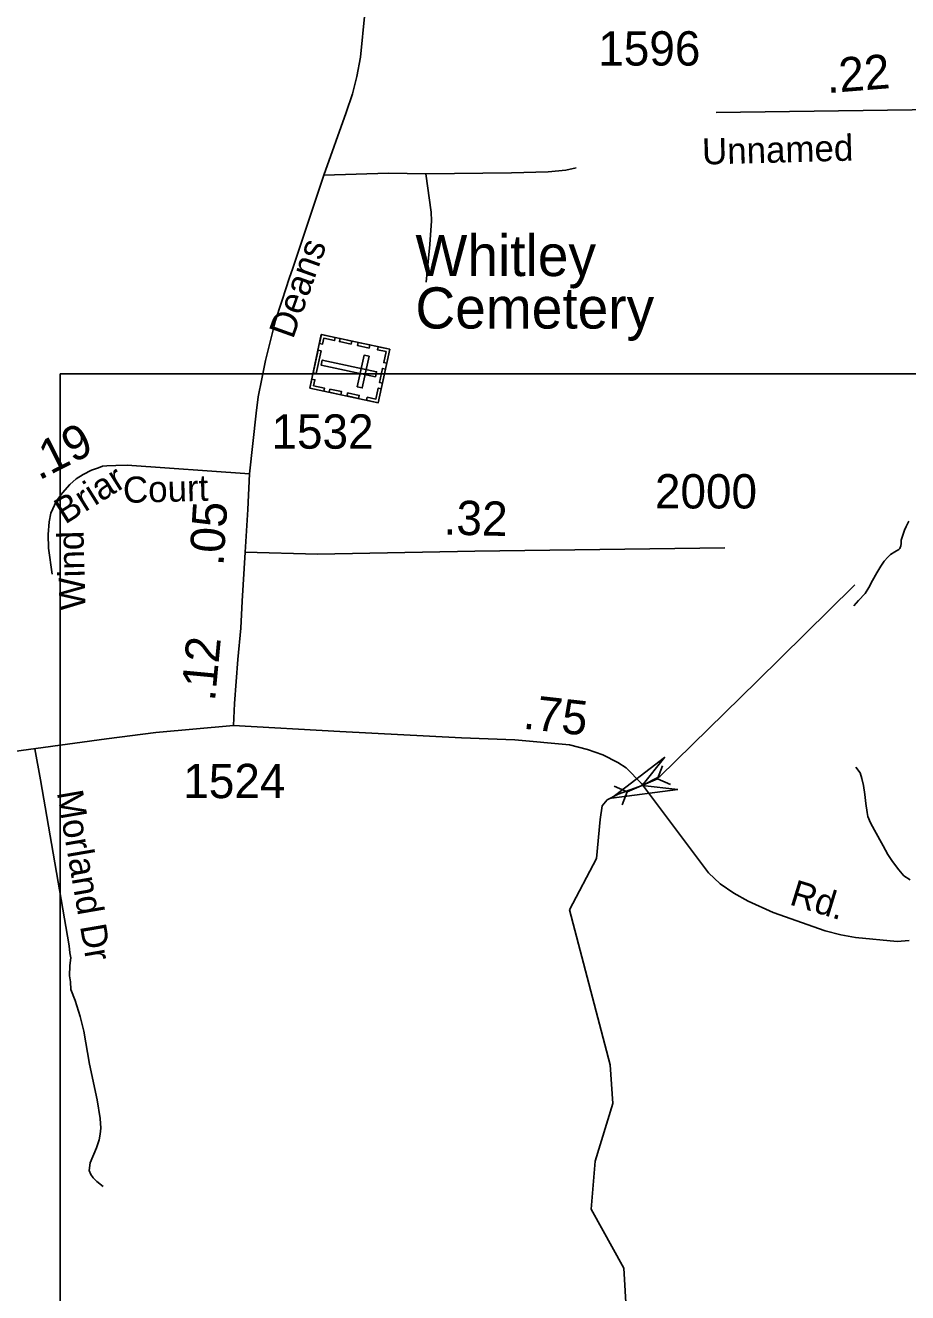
# Model space of a CAD drawing. Extents: x 2220236 to 2384410, y 720751 to 894131.
# Drawn here: x 2329681 to 2332894, y 832119 to 836734 of the extents above; entities that cross this region are included whole.
import ezdxf

# ---------------------------------------------------------------- set-up
doc = ezdxf.new("R2010")
doc.units = 0
for name, color, linetype in [('Exist Cultural Cemetery CELL', 7, 'Continuous'), ('Exist Cultural Cemetery Label', 7, 'Continuous'), ('Exist Hydrographic Misc Water Feature', 7, 'Continuous'), ('Exist Road Non-System Type 51', 7, 'Continuous'), ('Exist Road Non-System Type 51 Label', 7, 'Continuous'), ('Exist Road Secondary Mileage Hundredths English Label', 7, 'Continuous'), ('Exist Road Secondary Structure Pipe Attributed CELL', 7, 'Continuous'), ('Exist Road Secondary Structure Pipe CELL', 7, 'Continuous'), ('Exist Road Secondary Type 51 Attributed', 7, 'Continuous'), ('Exist Road Secondary Type 51 Label', 7, 'Continuous'), ('Exist Road Secondary Type 51 Number Label', 7, 'Continuous'), ('Map Preparation Inset Cut Line', 7, 'Continuous')]:
    doc.layers.add(name, color=color, linetype=linetype)

msp = doc.modelspace()

# ---------------------------------------------------------------- linework, layer by layer
at = {"layer": 'Exist Cultural Cemetery CELL'}
for points in [[(2331007.9, 835554.6), (2330966.2, 835359.9), (2330717.2, 835413.2), (2330758.9, 835607.9)], [(2330752.1, 835575.6), (2330763.3, 835573.2), (2330767.9, 835594.7), (2330807.4, 835586.2), (2330809.7, 835597.1), (2330759, 835608)], [(2330827.3, 835593.3), (2330869.7, 835584.2), (2330867.3, 835573.1), (2330824.9, 835582.2)], [(2330893.1, 835579.2), (2330935.4, 835570.1), (2330933, 835559), (2330890.7, 835568.1)], [(2330758.1, 835549.3), (2330740.3, 835466.4), (2330729.2, 835468.7), (2330747, 835551.7)], [(2330932.8, 835528.9), (2330914.6, 835532.8), (2330889.9, 835417.7), (2330908.2, 835413.8)], [(2330965.6, 835563.7), (2330963.2, 835552.6), (2330994.7, 835545.8), (2330986.2, 835506.2), (2330997, 835503.8), (2331007.9, 835554.6)], [(2330956.4, 835454.1), (2330960.3, 835472.4), (2330762.1, 835514.9), (2330758.1, 835496.6)], [(2330992.4, 835482.2), (2330981.5, 835431.5), (2330970.4, 835433.9), (2330981.2, 835484.6)], [(2330724.2, 835445.6), (2330735.4, 835443.2), (2330730.8, 835421.7), (2330770.3, 835413.3), (2330768, 835402.4), (2330717.2, 835413.2)], [(2330790.3, 835409.2), (2330832.6, 835400.2), (2330830.2, 835389), (2330787.9, 835398.1)], [(2330854.7, 835395.4), (2330897.1, 835386.3), (2330894.7, 835375.2), (2330852.4, 835384.3)], [(2330923.8, 835368.9), (2330926.2, 835380), (2330957.7, 835373.3), (2330966.1, 835412.9), (2330977, 835410.6), (2330966.2, 835359.9)]]:
    msp.add_lwpolyline(points, close=True, dxfattribs=at)
at = {"layer": 'Exist Hydrographic Misc Water Feature'}
for points in [[(2332898.1, 834928), (2332888, 834909.5), (2332882.3, 834895.5), (2332874.7, 834873.9), (2332870.7, 834859.6), (2332870.8, 834847.5), (2332868.9, 834839.2), (2332865, 834829.2), (2332861.3, 834824.7), (2332847.1, 834816.9), (2332831.5, 834807.1), (2332821.4, 834796.9), (2332807.9, 834782.5), (2332795.8, 834764.6), (2332782.3, 834740.4), (2332766.4, 834711.9), (2332752.7, 834686.7), (2332739.1, 834665.5), (2332715.2, 834639.2), (2332698.3, 834620.5)], [(2332697.3, 834692.1), (2332702, 834696.7)], [(2329980.9, 830366), (2330372, 830411.5), (2331061, 830666.1), (2331625.9, 831549.1), (2331869.9, 832041.6), (2331860.1, 832208.6), (2331740.9, 832423.6), (2331755.9, 832598.2), (2331820.9, 832807.6), (2331811, 832948.3), (2331663, 833513.4), (2331761.4, 833700.3), (2331774.7, 833842.5), (2331782, 833892.3), (2331800.2, 833914.2), (2331840.3, 833934.8), (2331927.7, 833966.4), (2331992.1, 833999.2), (2332346, 834345.4), (2332697.3, 834692.1)], [(2332705, 834032.3), (2332720.9, 834011.6), (2332727.3, 833991.5), (2332733.6, 833965.5), (2332737.9, 833933.5), (2332742.2, 833900.2), (2332746.8, 833867.6), (2332749, 833853.5), (2332759.2, 833830.3), (2332773.4, 833803.7), (2332804.3, 833746.8), (2332822, 833714.7), (2332838.8, 833689.2), (2332861.4, 833658.9), (2332880.3, 833637.4), (2332903.6, 833621.9)]]:
    msp.add_lwpolyline(points, dxfattribs=at)
at = {"layer": 'Exist Road Non-System Type 51'}
for points in [[(2331139.7, 836193.3), (2331003.7, 836195.9), (2330768, 836188.6)], [(2331687.2, 836215.3), (2331649.3, 836206.8), (2331585.4, 836200.2), (2331451.4, 836196.7), (2331139.7, 836193.3)], [(2331139.7, 836193.3), (2331159.2, 836053.7), (2331159.5, 836021.7), (2331154.4, 835935.6), (2331140.4, 835799)], [(2329715.2, 834100), (2329736.1, 833987), (2329840.5, 833382.4), (2329842.7, 833356.5), (2329847.1, 833338.5), (2329843.2, 833310.5), (2329841.8, 833272.5), (2329845.9, 833250.6), (2329846.2, 833222.6), (2329862.6, 833182.7), (2329881.2, 833125), (2329893.8, 833071.1), (2329915.1, 832951.3), (2329942.4, 832821.8), (2329953.2, 832753.8), (2329955.7, 832717.9), (2329953.8, 832696), (2329950, 832675.9), (2329940.4, 832645.9), (2329917.1, 832591.7), (2329913.2, 832563.5), (2329919.4, 832549.6), (2329927.5, 832537.7), (2329941.6, 832523.9), (2329964, 832506.2)]]:
    msp.add_lwpolyline(points, dxfattribs=at)
at = {"layer": 'Exist Road Secondary Structure Pipe Attributed CELL'}
msp.add_lwpolyline([(2332056.8, 833951.2), (2331815, 833920.1), (2332008.8, 834068), (2331927.7, 833966.4)], close=True, dxfattribs=at)
at = {"layer": 'Exist Road Secondary Structure Pipe CELL'}
for p, q in [((2332001.3, 834037.4), (2331983.4, 833989.9)), ((2331825.5, 833963.3), (2331872, 833942.9)), ((2331872, 833942.9), (2331983.4, 833989.9)), ((2332029.9, 833969.5), (2331983.4, 833989.9)), ((2331854.2, 833895.4), (2331872, 833942.9))]:
    msp.add_line(p, q, dxfattribs=at)
at = {"layer": 'Exist Road Secondary Type 51 Attributed'}
msp.add_line((2333381, 836432.8), (2332196.4, 836417.1), dxfattribs=at)
for points in [[(2330497.4, 835100.3), (2330521.2, 835321.5), (2330529.4, 835380.7), (2330542, 835447.2), (2330555.3, 835513.3), (2330591.7, 835659.7), (2330633.4, 835785.9), (2330638.2, 835800.7), (2330642.3, 835812.2), (2330655.7, 835849.5), (2330768, 836188.6), (2330849.5, 836417.1), (2330871.9, 836484.5), (2330888.3, 836547.7), (2330901.2, 836618.7), (2330917.4, 836778.6)], [(2330497.4, 835100.3), (2330051.6, 835132.5), (2330010.4, 835131.3), (2329977.5, 835130.1), (2329962.2, 835129), (2329946.9, 835123.1), (2329922.2, 835113.7), (2329891.6, 835098.4), (2329865.7, 835083.1), (2329843.3, 835061.9), (2329816.3, 835031.2), (2329795.1, 835003), (2329773.9, 834957.1), (2329768, 834926.5), (2329764.5, 834880.5), (2329765.7, 834829.9), (2329778.6, 834735.7)], [(2330481.7, 834815.8), (2330491.7, 834970.6), (2330497.4, 835100.3)], [(2330439.6, 834184.7), (2330442.8, 834264.6), (2330455, 834424.6), (2330465.8, 834538.7), (2330470.7, 834636.7), (2330481.7, 834815.8)], [(2330481.7, 834815.8), (2330745.4, 834808.9), (2331318.2, 834819.1), (2332227.9, 834831.9)], [(2330439.6, 834184.7), (2330156, 834159.5), (2329976.4, 834135.3), (2329319.3, 834046.5), (2329190.9, 834024.3), (2328365.5, 833888.9)], [(2332899.9, 833401.7), (2332855.7, 833398.4), (2332704.5, 833412.2), (2332650.4, 833422.7), (2332593.8, 833436.3), (2332404.2, 833504), (2332313.7, 833545.1), (2332261.5, 833574.4), (2332211.1, 833608), (2332168.7, 833647.4), (2331925.3, 833972.6), (2331868.7, 834030.1), (2331838.5, 834049.7), (2331783.4, 834077), (2331728.3, 834097.4), (2331663.1, 834113.7), (2331463.8, 834131.6), (2331269.8, 834139.6), (2330825.7, 834162.7), (2330439.6, 834184.7)]]:
    msp.add_lwpolyline(points, dxfattribs=at)
at = {"layer": 'Map Preparation Inset Cut Line'}
msp.add_lwpolyline([(2329807.7, 835464.4), (2346103.7, 835464.4), (2346103.7, 816974.9), (2329807.7, 816974.9), (2329807.7, 835464.4)], dxfattribs=at)
msp.add_lwpolyline([(2329807.7, 835464.4), (2346103.7, 835464.4), (2346103.7, 816974.9), (2329807.7, 816974.9), (2329807.7, 835464.4)], dxfattribs=at)

# ---------------------------------------------------------------- texts
at = {"layer": 'Exist Cultural Cemetery Label'}
for s, p in [('Whitley', (2331101.5, 835820.9)), ('Cemetery', (2331101.5, 835629.9))]:
    msp.add_text(s, height=150, dxfattribs=at).set_placement(p)
at = {"layer": 'Exist Road Non-System Type 51 Label'}
msp.add_text('Morland Dr', height=95, rotation=279.7868, dxfattribs=at).set_placement((2329795.7, 833941.2))
at = {"layer": 'Exist Road Secondary Mileage Hundredths English Label'}
for s, rotation, p in [('.22', 4.5575, (2332601.5, 836487)), ('.19', 26.9223, (2329730.2, 835075.5)), ('.05', 86.2957, (2330402.3, 834763.7)), ('.32', 358.5773, (2331203.3, 834880)), ('.12', 84.5943, (2330371.4, 834270.1)), ('.75', 353.5872, (2331490.5, 834173.3))]:
    msp.add_text(s, height=125, rotation=rotation, dxfattribs=at).set_placement(p)
at = {"layer": 'Exist Road Secondary Type 51 Label'}
for s, rotation, p in [('Unnamed', 1.543, (2332146.4, 836226.9)), ('Deans', 70.3603, (2330655.6, 835588.8)), ('Briar', 32.0846, (2329825.7, 834915.3)), ('Court', 1.543, (2330037.8, 834994.6)), ('Wind', 91.543, (2329900.4, 834605.1)), ('Rd.', 342.8534, (2332459.9, 833533.5))]:
    msp.add_text(s, height=95, rotation=rotation, dxfattribs=at).set_placement(p)
at = {"layer": 'Exist Road Secondary Type 51 Number Label'}
for s, p in [('1596', (2331767.3, 836587.5)), ('1532', (2330577.3, 835192.4)), ('2000', (2331973.7, 834974.7)), ('1524', (2330256.2, 833919.8))]:
    msp.add_text(s, height=125, dxfattribs=at).set_placement(p)

doc.saveas('drawing.dxf')
